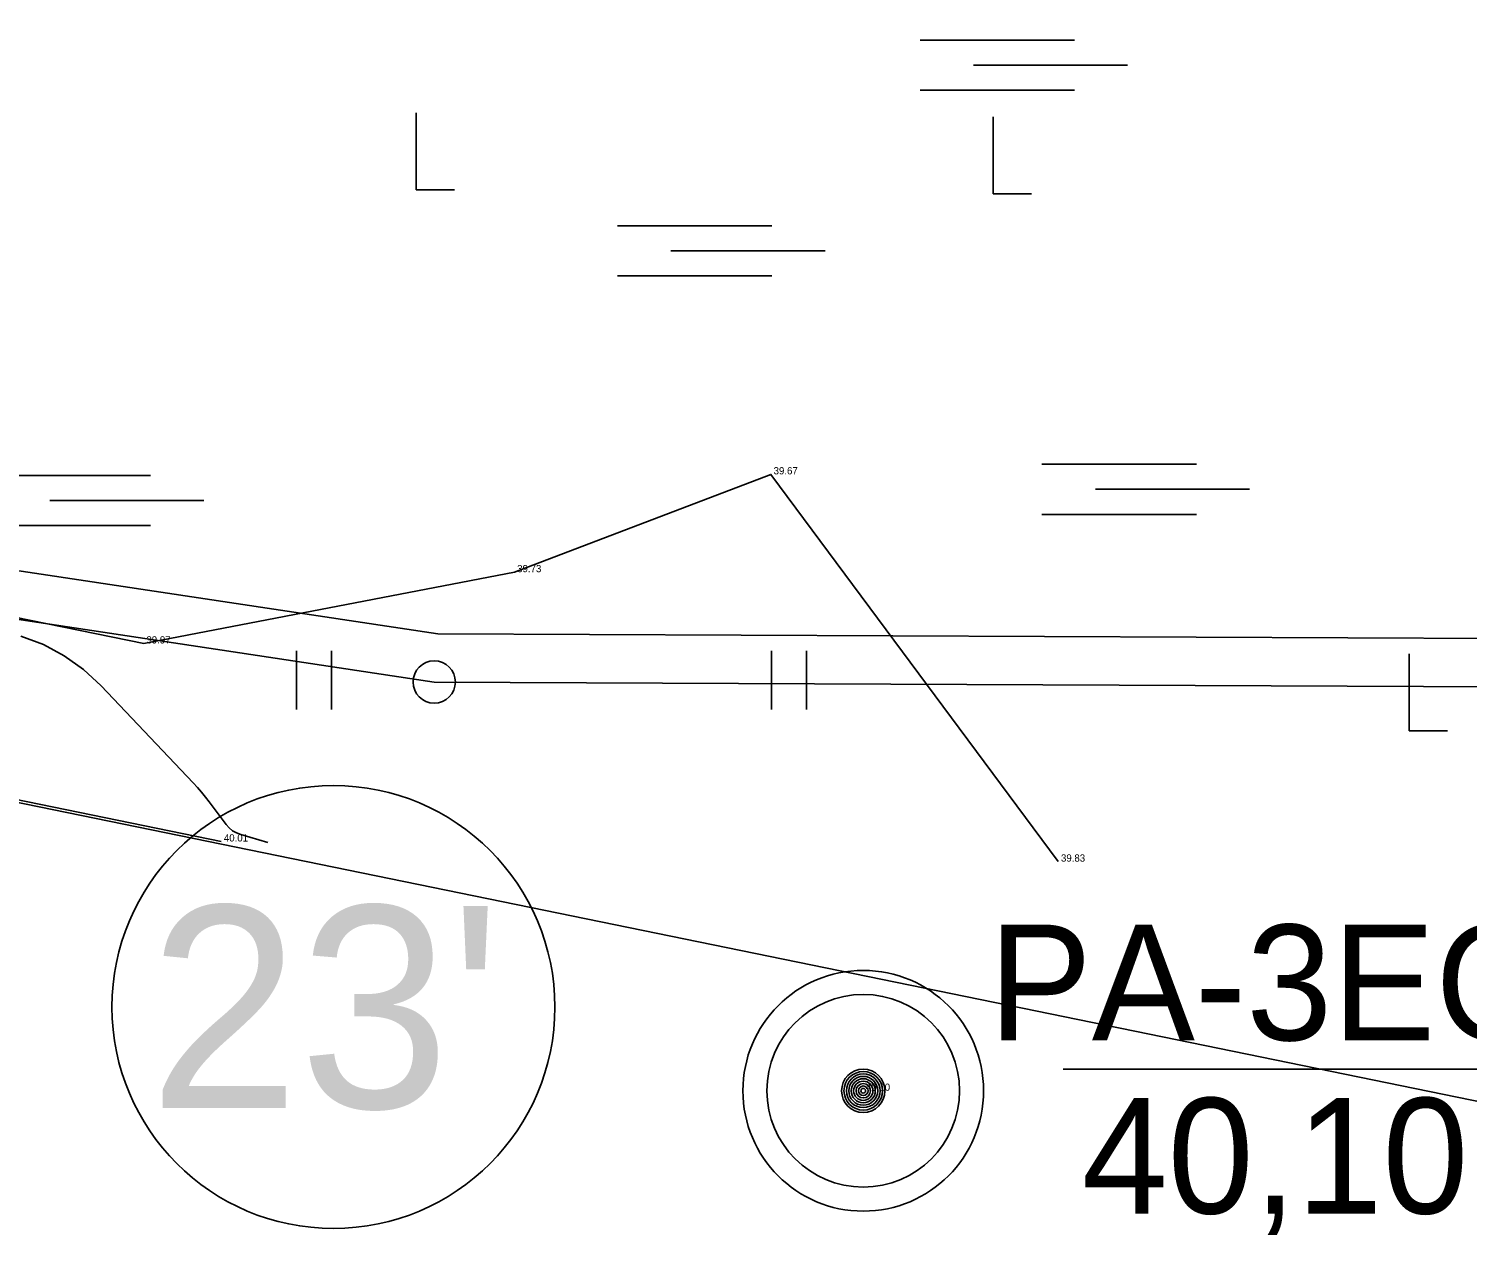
# Model space of a CAD drawing. Extents: x 544674 to 552202, y 6585829 to 6588119.
# Drawn here: x 549474.8 to 549534.6, y 6587259 to 6587310.1 of the extents above; entities that cross this region are included whole.
import ezdxf

# ---------------------------------------------------------------- set-up
doc = ezdxf.new("R2010")
doc.units = 0
for name, color, linetype in [('AED', 7, 'Continuous'), ('GEOLPUNKT_abi', 7, 'Continuous'), ('HALJASTUS', 7, 'Continuous'), ('HORISONTAAL-EH2000', 7, 'Continuous'), ('illumineerimisjooned', 7, 'Continuous'), ('kataster', 7, 'Continuous'), ('MOOTKORG-EH2000', 7, 'Continuous'), ('PIIR', 7, 'Continuous'), ('TM_taotletav', 7, 'Continuous')]:
    doc.layers.add(name, color=color, linetype=linetype)

# ---------------------------------------------------------------- blocks, each defined once
blk = doc.blocks.new('SOO')
at = {"layer": 'HALJASTUS'}
for p, q in [((-2.19, 0.65), (1.82, 0.65)), ((-0.8, 0), (3.2, 0)), ((-2.19, -0.65), (1.82, -0.65))]:
    blk.add_line(p, q, dxfattribs=at)
blk = doc.blocks.new('RAIESM')
at = {"layer": 'HALJASTUS'}
for p, q in [((0, 2), (0, 0)), ((0, 0), (1, 0))]:
    blk.add_line(p, q, dxfattribs=at)

msp = doc.modelspace()

# ---------------------------------------------------------------- linework, layer by layer
at = {"layer": 'AED'}
msp.add_lwpolyline([(549413.459, 6587274.811), (549416.391, 6587289.924), (549454.255, 6587282.214), (549482.826, 6587276.356)], dxfattribs=at)
at = {"layer": 'GEOLPUNKT_abi'}
msp.add_line((549517.805, 6587266.9), (549535.805, 6587266.9), dxfattribs=at)
for radius in [5, 4, 0.9, 0.801, 0.7, 0.6, 0.5, 0.4, 0.3, 0.2, 0.1]:
    msp.add_circle((549509.5, 6587266), radius, dxfattribs=at)
at = {"layer": 'HALJASTUS'}
for p, q in [((549485.953, 6587281.844), (549485.953, 6587284.279)), ((549487.409, 6587281.844), (549487.409, 6587284.279)), ((549505.684, 6587281.844), (549505.684, 6587284.279)), ((549507.14, 6587281.844), (549507.14, 6587284.279))]:
    msp.add_line(p, q, dxfattribs=at)
msp.add_lwpolyline([(549517.603, 6587275.52), (549505.664, 6587291.608), (549495.011, 6587287.544), (549479.609, 6587284.583), (549455.922, 6587289.412), (549419.377, 6587296.518), (549413.442, 6587302.815), (549408.78, 6587315.368), (549379.589, 6587332.757), (549361.373, 6587369.391), (549399.11, 6587381.358), (549404.498, 6587365.547), (549398.242, 6587360.016), (549411.085, 6587349.513), (549415.834, 6587318.706), (549426.494, 6587318.048), (549428.606, 6587342.35), (549434.547, 6587372.782)], dxfattribs=at)
msp.add_lwpolyline([(549517.603, 6587275.52), (549505.664, 6587291.608), (549495.011, 6587287.544), (549479.609, 6587284.583), (549455.922, 6587289.412), (549419.377, 6587296.518), (549413.442, 6587302.815), (549408.78, 6587315.368), (549379.589, 6587332.757), (549361.373, 6587369.391), (549399.11, 6587381.358), (549404.498, 6587365.547), (549398.242, 6587360.016), (549411.085, 6587349.513), (549415.834, 6587318.706), (549426.494, 6587318.048), (549428.606, 6587342.35), (549434.547, 6587372.782)], dxfattribs=at)
at = {"layer": 'HORISONTAAL-EH2000'}
msp.add_lwpolyline([(549474.506, 6587284.891), (549475.439, 6587284.535), (549476.305, 6587284.071), (549477.104, 6587283.499), (549477.835, 6587282.818), (549481.665, 6587278.788), (549481.841, 6587278.598), (549482.01, 6587278.403), (549482.174, 6587278.203), (549482.332, 6587277.998), (549483.027, 6587277.068), (549483.153, 6587276.924), (549483.296, 6587276.806), (549483.457, 6587276.712), (549483.635, 6587276.644), (549484.758, 6587276.31)], dxfattribs=at)
at = {"layer": 'illumineerimisjooned'}
msp.add_lwpolyline([(550162.574, 6587182.89), (549969.54, 6587210.591), (549955.963, 6587304.306), (549759.7, 6587283.78), (549491.831, 6587284.981), (549348.461, 6587306.603)], dxfattribs=at)
at = {"layer": 'kataster'}
msp.add_lwpolyline([(549964.78, 6587378.75), (549983.75, 6587247.55), (550125.7, 6587276.91), (550168.3, 6587196.7), (550161.05, 6587169.32), (549691.27, 6587233.58), (549333.21, 6587306.88)], close=True, dxfattribs=at)
msp.add_lwpolyline([(550774.77, 6586902.25), (550659.32, 6586928.33), (550536.4, 6586945.03), (550469.89, 6586954.13), (549873.78, 6587035.72), (549864.75, 6587036.98), (549366.23, 6587106.44), (549360.12, 6587142.55), (549349.59, 6587203.19), (549333.21, 6587306.88), (549691.27, 6587233.58), (550351.66, 6587143.04), (550586.6, 6587111.11), (550644.31, 6586972.83), (550788.48, 6586943.58)], dxfattribs=at)
at = {"layer": 'PIIR'}
for centre, radius in [((549491.676, 6587282.982), 0.88), ((549487.489, 6587269.48), 9.2)]:
    msp.add_circle(centre, radius, dxfattribs=at)
at = {"layer": 'TM_taotletav'}
msp.add_lwpolyline([(549954.259, 6587302.117), (549759.8, 6587281.779), (549491.676, 6587282.982), (549333.21, 6587306.88), (549329.952, 6587327.509), (549350.55, 6587329.674), (549372.228, 6587345.424), (549384.302, 6587372.543)], dxfattribs=at)

# ---------------------------------------------------------------- block references
at = {"layer": 'HALJASTUS', "xscale": 1.6, "yscale": 1.6000000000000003}
for name, p in [('SOO', (549515.362, 6587308.605)), ('RAIESM', (549490.921, 6587303.432)), ('RAIESM', (549514.896, 6587303.265)), ('SOO', (549502.792, 6587300.899)), ('SOO', (549520.429, 6587290.987)), ('SOO', (549476.983, 6587290.523)), ('RAIESM', (549532.178, 6587280.957))]:
    msp.add_blockref(name, p, dxfattribs=at)

# ---------------------------------------------------------------- texts
at = {"layer": 'GEOLPUNKT_abi'}
for s, p in [('PA-3EG', (549514.715, 6587268.1)), ('40,10', (549518.579, 6587260.9))]:
    msp.add_text(s, height=4.8, dxfattribs=at).set_placement(p)
at = {"layer": 'MOOTKORG-EH2000'}
for s, p in [(' 39.67', (549505.664, 6587291.608)), (' 39.73', (549495.011, 6587287.544)), (' 39.97', (549479.609, 6587284.583)), (' 40.01', (549482.826, 6587276.356)), (' 39.83', (549517.603, 6587275.52)), (' 40.10', (549509.5, 6587266))]:
    msp.add_text(s, height=0.3, dxfattribs=at).set_placement(p)
at = {"layer": 'PIIR'}
msp.add_text("23'", height=8.4, dxfattribs=at).set_placement((549479.825, 6587265.28))

doc.saveas('drawing.dxf')
